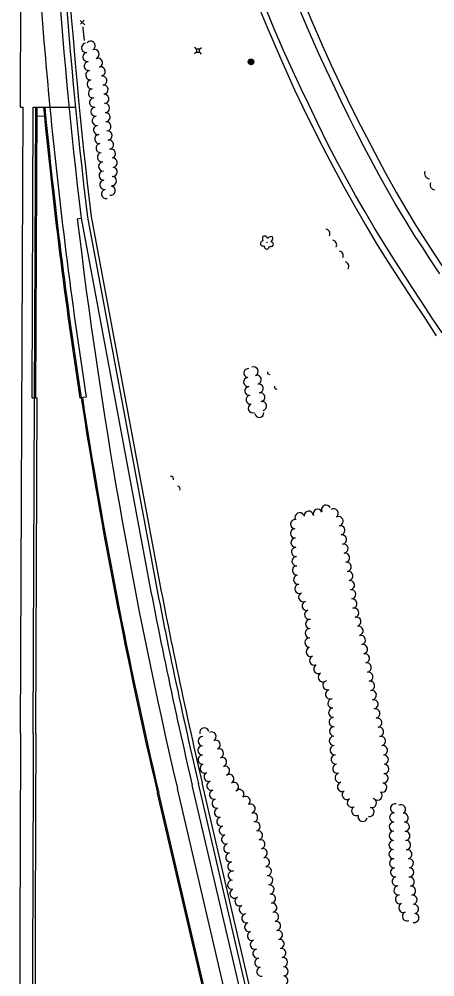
# Model space of a CAD drawing. Extents: x 588843 to 2552415, y 180129 to 269402.
# Drawn here: x 594079 to 594406, y 186264 to 187016 of the extents above; entities that cross this region are included whole.
import ezdxf

# ---------------------------------------------------------------- set-up
doc = ezdxf.new("R2010")
doc.units = 0
for name, color, linetype in [('Default', 7, 'Continuous'), ('E_DRN', 7, 'Continuous'), ('E_FEN_P', 7, 'Continuous'), ('E_LAND_TreeLine_P', 7, 'Continuous'), ('E_LAND_Vegetation', 7, 'Continuous'), ('E_MISCPROP', 7, 'Continuous'), ('E_RDWY', 7, 'Continuous'), ('E_RDWY_Gravel', 7, 'Continuous'), ('E_UTL_AG_Bold', 7, 'Continuous'), ('P_RDWY_BarrierConc', 7, 'Continuous'), ('P_RDWY_C_and_G', 7, 'Continuous'), ('P_RDWY_C_and_GBack', 7, 'Continuous'), ('P_RDWY_C_and_GFace', 7, 'Continuous'), ('P_RDWY_LaneEdge', 7, 'Continuous'), ('P_RDWY_PavtEdge', 7, 'Continuous'), ('P_RDWY_ShldAgg', 7, 'Continuous'), ('P_RDWY_ShldPaved', 7, 'Continuous')]:
    doc.layers.add(name, color=color, linetype=linetype)

# ---------------------------------------------------------------- blocks, each defined once
blk = doc.blocks.new('CULV2')
at = {"layer": 'E_DRN'}
blk.add_arc((19.7, 14.8), 24.6, 216.8699, 323.1301, dxfattribs=at)
blk = doc.blocks.new('POLE')
at = {"layer": 'Default'}
for radius in [4.46, 3.35, 2.23, 1.12]:
    blk.add_circle((0, 0), radius, dxfattribs=at)
blk = doc.blocks.new('DTRE')
at = {"layer": 'Default'}
blk.add_circle((-0.2, 0), 0.183, dxfattribs=at)
for centre, major_axis, ratio in [((-5.9, 0.2), (4.93, -0.12), 0.832022), ((-1.9, 5.3), (1.36, -4.98), 0.782863), ((4.1, 2.7), (-5.27, -2.93), 0.691916), ((-2.5, -5.2), (1.8, 4.86), 0.716896), ((3.5, -3.7), (-5.01, 4.58), 0.560249)]:
    blk.add_ellipse(centre, major_axis=major_axis, ratio=ratio, start_param=1.570796, end_param=4.712389, dxfattribs=at)
blk = doc.blocks.new('PED')
at = {"layer": 'Default'}
for p, q in [((-2.5, 2.5), (-5.3, 5.3)), ((2.5, 2.5), (5.3, 5.3)), ((-2.5, -2.5), (-5.3, -5.3)), ((2.5, -2.5), (5.3, -5.3))]:
    blk.add_line(p, q, dxfattribs=at)
blk.add_lwpolyline([(-2.5, -2.5), (2.5, -2.5), (2.5, 2.5), (-2.5, 2.5)], close=True, dxfattribs=at)

msp = doc.modelspace()

# ---------------------------------------------------------------- linework, layer by layer
at = {"layer": 'E_FEN_P'}
for p, q in [((594127.28, 187015.15), (594130.98, 187011.72)), ((594130.59, 187015.33), (594127.67, 187012.14))]:
    msp.add_line(p, q, dxfattribs=at)
msp.add_lwpolyline([(594129.34, 187010.25), (594129.49, 187008.83), (594130.37, 186999.36)], dxfattribs=at)
at = {"layer": 'E_LAND_TreeLine_P'}
for centre, radius, start, end in [((594132.03, 186993.64), 3.62, 98.59861, 278.59861), ((594135.57, 186995.22), 3.62, 321.15114, 141.15114), ((594133.11, 186986.49), 3.62, 98.59861, 278.59861), ((594138.67, 186988.71), 3.62, 290.66112, 110.66112), ((594134.19, 186979.33), 3.62, 98.59861, 278.59861), ((594141.25, 186981.95), 3.62, 291.06903, 111.06903), ((594143.49, 186975.09), 3.62, 279.58306, 99.58306), ((594135.27, 186972.17), 3.62, 98.59861, 278.59861), ((594144.69, 186967.95), 3.62, 279.58306, 99.58306), ((594136.36, 186965.01), 3.62, 98.59861, 278.59861), ((594145.7, 186960.79), 3.62, 277.92377, 97.92377), ((594137.4, 186957.85), 3.62, 97.92545, 277.92545), ((594146.24, 186953.57), 3.62, 274.02522, 94.02522), ((594138.39, 186950.68), 3.62, 97.92545, 277.92545), ((594146.75, 186946.35), 3.62, 274.02522, 94.02522), ((594139.39, 186943.51), 3.62, 97.92545, 277.92545), ((594147.26, 186939.12), 3.62, 274.02522, 94.02522), ((594140.39, 186936.34), 3.62, 97.92545, 277.92545), ((594147.97, 186931.92), 3.62, 276.60775, 96.60775), ((594141.39, 186929.17), 3.62, 98.03137, 278.03137), ((594148.8, 186924.73), 3.62, 276.60775, 96.60775), ((594142.4, 186922), 3.62, 98.03137, 278.03137), ((594143.41, 186914.83), 3.62, 98.03137, 278.03137), ((594149.96, 186917.59), 3.62, 279.88133, 99.88133), ((594144.42, 186907.66), 3.62, 98.03137, 278.03137), ((594151.52, 186910.54), 3.62, 289.65322, 109.65322), ((594145.4, 186900.49), 3.62, 93.15573, 273.15573), ((594152.88, 186903.49), 3.62, 274.50935, 94.50935), ((594145.8, 186893.26), 3.62, 93.15573, 273.15573), ((594152.92, 186896.28), 3.62, 265.00486, 85.00486), ((594146.38, 186886.05), 3.62, 96.44377, 276.44377), ((594152.29, 186889.07), 3.62, 265.00486, 85.00486), ((594147.7, 186878.94), 3.62, 102.62081, 282.62081), ((594151.27, 186881.53), 3.62, 259.54535, 79.54535), ((594259.43, 186738.13), 3.52, 84.98468, 264.98468), ((594263.69, 186739.54), 3.52, 294.46395, 114.46395), ((594259.25, 186731.13), 3.52, 97.85155, 277.85155), ((594266.1, 186732.95), 3.52, 287.75694, 107.75694), ((594260.21, 186724.16), 3.52, 97.85155, 277.85155), ((594267.59, 186726.08), 3.52, 281.05915, 101.05915), ((594268.94, 186719.18), 3.52, 281.05915, 101.05915), ((594261.17, 186717.2), 3.52, 97.85155, 277.85155), ((594270.29, 186712.27), 3.52, 281.05915, 101.05915), ((594262.84, 186710.43), 3.52, 113.44553, 293.44553), ((594268.05, 186706.82), 3.52, 185.22751, 5.22751), ((594320.46, 186630.74), 3.64, 28.02681, 208.02681), ((594299.69, 186624.84), 3.64, 27.24169, 207.24169), ((594306.79, 186626.08), 3.64, 6.00481, 186.00481), ((594313.9, 186627.59), 3.64, 23.0265, 203.0265), ((594326.39, 186627.94), 3.64, 303.08563, 123.08563), ((594330.24, 186621.78), 3.64, 280.83284, 100.83284), ((594296.22, 186619.51), 3.64, 85.65763, 265.65763), ((594331.61, 186614.62), 3.64, 280.83284, 100.83284), ((594296.14, 186612.24), 3.64, 93.24797, 273.24797), ((594332.91, 186607.46), 3.64, 279.58306, 99.58306), ((594296.55, 186604.96), 3.64, 93.24797, 273.24797), ((594334.13, 186600.27), 3.64, 279.58306, 99.58306), ((594296.96, 186597.69), 3.64, 93.00837, 273.00837), ((594335.39, 186593.09), 3.64, 280.48813, 100.48813), ((594297.34, 186590.41), 3.64, 93.00837, 273.00837), ((594336.71, 186585.93), 3.64, 280.48813, 100.48813), ((594297.72, 186583.13), 3.64, 93.00837, 273.00837), ((594338.04, 186578.76), 3.64, 280.48813, 100.48813), ((594298.56, 186575.9), 3.64, 97.14775, 277.14775), ((594339.19, 186571.57), 3.64, 277.57223, 97.57223), ((594299.53, 186568.69), 3.64, 114.8021, 294.8021), ((594302.59, 186562.07), 3.64, 114.8021, 294.8021), ((594340.15, 186564.35), 3.64, 277.57223, 97.57223), ((594305.28, 186555.32), 3.64, 105.57253, 285.57253), ((594341.11, 186557.12), 3.64, 277.57223, 97.57223), ((594307.24, 186548.3), 3.64, 105.57253, 285.57253), ((594342.47, 186549.94), 3.68, 283.7516, 103.7516), ((594308.08, 186541.12), 3.68, 87.80147, 267.80147), ((594344.22, 186542.79), 3.68, 283.7516, 103.7516), ((594307.79, 186533.76), 3.68, 87.80147, 267.80147), ((594345.97, 186535.64), 3.68, 283.7516, 103.7516), ((594307.51, 186526.4), 3.68, 87.80147, 267.80147), ((594347.72, 186528.49), 3.68, 283.7516, 103.7516), ((594308.46, 186519.14), 3.68, 111.76421, 291.76421), ((594349.35, 186521.31), 3.68, 282.15289, 102.15289), ((594311.19, 186512.31), 3.68, 111.76421, 291.76421), ((594350.9, 186514.11), 3.68, 282.15289, 102.15289), ((594314.46, 186505.72), 3.68, 117.98678, 297.98678), ((594352.34, 186506.9), 3.68, 280.49534, 100.49534), ((594318.05, 186499.3), 3.68, 120.27566, 300.27566), ((594353.68, 186499.66), 3.68, 280.49534, 100.49534), ((594321.72, 186492.93), 3.68, 105.2034, 285.2034), ((594323.66, 186485.82), 3.68, 105.2034, 285.2034), ((594355.02, 186492.42), 3.68, 280.49534, 100.49534), ((594325.51, 186478.71), 3.68, 94.96411, 274.96411), ((594356.36, 186485.18), 3.68, 280.49534, 100.49534), ((594326.14, 186471.37), 3.68, 93.56972, 273.56972), ((594357.7, 186477.94), 3.68, 280.49534, 100.49534), ((594359.15, 186470.73), 3.68, 281.50527, 101.50527), ((594326.59, 186464.02), 3.68, 93.56972, 273.56972), ((594360.62, 186463.51), 3.68, 281.50527, 101.50527), ((594224.87, 186455.82), 3.63, 16.94145, 196.94145), ((594326.82, 186456.67), 3.68, 88.05027, 268.05027), ((594362.09, 186456.3), 3.68, 281.50527, 101.50527), ((594223.62, 186448.99), 3.63, 88.43377, 268.43377), ((594230.52, 186452.72), 3.63, 298.21398, 118.21398), ((594326.69, 186449.31), 3.68, 94.39307, 274.39307), ((594363.56, 186449.09), 3.68, 281.50527, 101.50527), ((594223.42, 186441.73), 3.63, 88.43377, 268.43377), ((594233.78, 186446.24), 3.63, 294.38342, 114.38342), ((594327.31, 186441.98), 3.68, 95.25386, 275.25386), ((594365.02, 186441.87), 3.68, 281.50527, 101.50527), ((594223.53, 186434.49), 3.63, 95.98975, 275.98975), ((594236.36, 186439.46), 3.63, 289.10664, 109.10664), ((594328.13, 186434.67), 3.68, 98.49751, 278.49751), ((594365.8, 186434.57), 3.68, 273.59796, 93.59796), ((594225.18, 186427.52), 3.63, 114.88166, 294.88166), ((594238.73, 186432.6), 3.63, 289.10664, 109.10664), ((594241.11, 186425.74), 3.63, 289.10664, 109.10664), ((594329.39, 186427.42), 3.68, 103.86059, 283.86059), ((594366.14, 186427.22), 3.68, 266.10773, 86.10773), ((594228.23, 186420.93), 3.63, 114.88166, 294.88166), ((594244.44, 186419.33), 3.63, 300.4073, 120.4073), ((594331.15, 186420.27), 3.68, 103.86059, 283.86059), ((594365.62, 186419.88), 3.68, 262.3567, 82.3567), ((594230.42, 186414.02), 3.63, 106.2943, 286.2943), ((594248.11, 186413.07), 3.63, 300.4073, 120.4073), ((594333.05, 186413.16), 3.68, 105.30657, 285.30657), ((594364.49, 186412.62), 3.68, 249.72887, 69.72887), ((594232.46, 186407.06), 3.63, 106.2943, 286.2943), ((594252.39, 186407.33), 3.63, 321.0925, 141.0925), ((594336.85, 186406.9), 3.68, 123.69999, 303.69999), ((594360.89, 186406.37), 3.68, 226.20744, 46.20744), ((594234.5, 186400.09), 3.63, 106.2943, 286.2943), ((594257.3, 186402.05), 3.63, 307.10587, 127.10587), ((594261.2, 186396.03), 3.63, 285.53476, 105.53476), ((594340.78, 186400.69), 3.68, 121.09511, 301.09511), ((594356.45, 186400.54), 3.68, 252.53261, 72.53261), ((594374.68, 186396.22), 3.6, 75.97123, 255.97123), ((594379.3, 186395.57), 3.6, 302.03412, 122.03412), ((594236.46, 186392.9), 3.63, 104.61857, 284.61857), ((594263.15, 186389.03), 3.63, 285.53476, 105.53476), ((594344.18, 186394.18), 3.68, 120.11434, 300.11434), ((594354.52, 186393.44), 3.68, 256.80839, 76.80839), ((594373.98, 186389.08), 3.6, 86.2692, 266.2692), ((594381.49, 186388.87), 3.6, 278.50822, 98.50822), ((594238.29, 186385.87), 3.63, 104.61857, 284.61857), ((594265.09, 186382.04), 3.63, 285.53476, 105.53476), ((594349.25, 186389.66), 3.68, 166.86034, 346.86034), ((594373.71, 186381.89), 3.6, 88.77549, 268.77549), ((594382.35, 186381.73), 3.6, 273.64203, 93.64203), ((594240.12, 186378.85), 3.63, 104.61857, 284.61857), ((594267.04, 186375.05), 3.63, 285.53476, 105.53476), ((594373.57, 186374.7), 3.6, 89.42044, 269.42044), ((594382.8, 186374.55), 3.6, 273.64203, 93.64203), ((594241.95, 186371.83), 3.63, 104.61857, 284.61857), ((594268.93, 186368.04), 3.63, 283.879, 103.879), ((594373.49, 186367.51), 3.6, 89.42044, 269.42044), ((594383.26, 186367.37), 3.6, 273.64203, 93.64203), ((594243.72, 186364.79), 3.63, 102.54138, 282.54138), ((594270.67, 186361), 3.63, 283.879, 103.879), ((594373.43, 186360.31), 3.6, 93.74523, 273.74523), ((594384.37, 186360.27), 3.6, 279.098, 99.098), ((594245.29, 186357.7), 3.63, 102.54138, 282.54138), ((594246.87, 186350.62), 3.63, 102.54138, 282.54138), ((594272.41, 186353.95), 3.63, 283.879, 103.879), ((594373.9, 186353.14), 3.6, 93.74523, 273.74523), ((594385.51, 186353.16), 3.6, 279.098, 99.098), ((594247.22, 186343.45), 3.63, 80.38846, 260.38846), ((594273.91, 186346.86), 3.63, 278.5579, 98.5579), ((594374.65, 186345.98), 3.6, 96.44997, 276.44997), ((594385.77, 186346), 3.6, 268.38035, 88.38035), ((594246.73, 186336.24), 3.63, 99.05562, 279.05562), ((594274.99, 186339.68), 3.63, 278.5579, 98.5579), ((594375.93, 186338.91), 3.6, 101.9292, 281.9292), ((594386.14, 186338.63), 3.6, 278.99677, 98.99677), ((594248.56, 186329.34), 3.63, 123.5314, 303.5314), ((594276.07, 186332.5), 3.63, 278.5579, 98.5579), ((594377.35, 186331.86), 3.6, 99.0959, 279.0959), ((594387.27, 186331.52), 3.6, 278.99677, 98.99677), ((594252.53, 186323.26), 3.63, 117.60333, 297.60333), ((594277.15, 186325.33), 3.63, 278.5579, 98.5579), ((594378.49, 186324.76), 3.6, 99.0959, 279.0959), ((594388.39, 186324.42), 3.6, 278.99677, 98.99677), ((594255.89, 186316.83), 3.63, 117.60333, 297.60333), ((594278.23, 186318.15), 3.63, 278.5579, 98.5579), ((594381.14, 186318.1), 3.6, 113.33463, 293.33463), ((594389.52, 186317.32), 3.6, 278.99677, 98.99677), ((594257.94, 186309.88), 3.63, 105.25237, 285.25237), ((594279.67, 186311.04), 3.63, 281.54487, 101.54487), ((594383.98, 186311.49), 3.6, 113.06938, 293.06938), ((594389.73, 186310.23), 3.6, 258.57152, 78.57152), ((594260.09, 186302.95), 3.63, 107.97324, 287.97324), ((594281.13, 186303.92), 3.63, 281.54487, 101.54487), ((594262.33, 186296.05), 3.63, 107.97324, 287.97324), ((594282.58, 186296.81), 3.63, 281.54487, 101.54487), ((594264.57, 186289.14), 3.63, 107.97324, 287.97324), ((594283.92, 186289.68), 3.63, 280.46254, 100.46254), ((594266.6, 186282.18), 3.63, 101.924, 281.924), ((594285.24, 186282.54), 3.63, 280.46254, 100.46254), ((594286.56, 186275.41), 3.63, 280.46254, 100.46254), ((594268.1, 186275.08), 3.63, 101.924, 281.924), ((594269.6, 186267.98), 3.63, 101.924, 281.924), ((594287.11, 186268.21), 3.63, 268.77549, 88.77549), ((594286.92, 186260.96), 3.63, 255.31434, 75.31434)]:
    msp.add_arc(centre, radius, start, end, dxfattribs=at)
at = {"layer": 'E_RDWY'}
for points in [[(594409.73, 186816.05), (594401.93, 186827.88), (594396.12, 186836.98), (594390, 186846.32), (594383.59, 186856.65), (594375.12, 186870.88), (594368.48, 186882.48), (594362.3, 186893.61), (594356.07, 186905), (594350.24, 186916.04), (594344.35, 186927.5), (594338.56, 186939), (594332.46, 186951.76), (594325.87, 186965.66), (594320.57, 186976.64), (594314.92, 186988.92), (594309.07, 187002.03), (594304.06, 187013.63), (594299.1, 187025.27)], [(594411.54, 186769.72), (594403.79, 186781.38), (594396.11, 186793.05), (594388.11, 186805.25), (594382.6, 186813.96), (594374.73, 186826.03), (594366.47, 186839.42), (594358.34, 186852.5), (594351.14, 186864.71), (594343.65, 186877.76), (594336.94, 186889.72), (594329.8, 186902.99), (594321.98, 186917.98), (594313.94, 186934.07), (594306.82, 186948.99), (594300.8, 186961.38), (594294.07, 186976.04), (594287.17, 186991.5), (594279.79, 187008.63), (594274.03, 187022.57)]]:
    msp.add_lwpolyline(points, dxfattribs=at)
at = {"layer": 'E_RDWY_Gravel'}
for points in [[(594302.04, 187032.27), (594309.03, 187015.2), (594317.69, 186995.22), (594324.51, 186979.94), (594331.01, 186966.19), (594337.33, 186953.07), (594345.17, 186936.99), (594352.11, 186923.78), (594358.93, 186910.7), (594366.82, 186895.78), (594375.87, 186879.7), (594383.75, 186866.45), (594391.09, 186854.1), (594404.98, 186832.7), (594413.4, 186819.64), (594421.48, 186807.72), (594428.25, 186798.26), (594437.28, 186785.11), (594446.14, 186773.18), (594456.04, 186759.98), (594464.93, 186748.51), (594472.31, 186739.04), (594478.14, 186732.11)], [(594268.73, 187022.89), (594273.98, 187010.46), (594281.21, 186993.39), (594287.45, 186979.08), (594295.69, 186960.74), (594302.36, 186947.04), (594310.57, 186930.13), (594317.85, 186915.71), (594326.23, 186899.57), (594334.05, 186884.89), (594342.48, 186870.12), (594351.55, 186854.48), (594359.06, 186841.49), (594366.35, 186829.77), (594374.99, 186816.32), (594388.18, 186796.12), (594397.14, 186782.65), (594406.88, 186767.42)]]:
    msp.add_lwpolyline(points, dxfattribs=at)
at = {"layer": 'P_RDWY_BarrierConc'}
for p, q in [((594089.61, 186718.68), (594093.61, 186718.66)), ((594090.55, 186454.91), (594091.61, 186718.67)), ((594092.55, 186454.9), (594093.61, 186718.66))]:
    msp.add_line(p, q, dxfattribs=at)
for radius, end in [(137428.62, 180.1062505), (137426.62, 180.1062503)]:
    msp.add_arc((731518.05, 185900.98), radius, 179.769059, end, dxfattribs=at)
at = {"layer": 'P_RDWY_C_and_G'}
for p, q in [((594089.61, 186718.68), (594090.53, 186947.09)), ((594090.53, 186947.09), (594103.55, 186947.04)), ((594089.61, 186718.68), (594091.61, 186718.67)), ((594132.05, 186719.33), (594127.11, 186718.58))]:
    msp.add_line(p, q, dxfattribs=at)
msp.add_arc((598199.35, 187344.1), 4115, 185.53716, 188.73282, dxfattribs=at)
at = {"layer": 'P_RDWY_C_and_GBack'}
msp.add_line((594092.61, 186718.67), (594093.53, 186947.08), dxfattribs=at)
msp.add_arc((598199.35, 187344.1), 4120, 185.53014, 188.73282, dxfattribs=at)
at = {"layer": 'P_RDWY_C_and_GFace'}
for p, q in [((594091.61, 186718.67), (594092.53, 186947.09)), ((594092.5, 186940.09), (594100.21, 186940.05))]:
    msp.add_line(p, q, dxfattribs=at)
msp.add_arc((598199.35, 187344.1), 4119, 185.53154, 188.73282, dxfattribs=at)
at = {"layer": 'P_RDWY_LaneEdge'}
msp.add_line((594279.31, 186087.65), (594203.68, 186411.76), dxfattribs=at)
msp.add_arc((598199.35, 187344.1), 4103, 186.78408, 193.13426, dxfattribs=at)
at = {"layer": 'P_RDWY_PavtEdge'}
for p, q in [((594080.53, 186947.13), (594084.04, 187818.33)), ((594080.53, 186947.13), (594082.53, 186947.13)), ((594080.55, 186454.95), (594082.53, 186947.13)), ((594103.55, 186947.04), (594123.65, 186946.96)), ((594128.05, 186859.78), (594177.58, 186594.63)), ((594290.72, 186091.55), (594215.37, 186414.49))]:
    msp.add_line(p, q, dxfattribs=at)
for centre, radius, start, end in [((598199.35, 187344.1), 4115, 180.91482, 185.53716), ((598199.35, 187344.1), 4100, 180.91482, 186.78408), ((598199.35, 187344.1), 4091, 190.5563, 193.13426), ((731518.05, 185900.98), 137438.62, 179.769059, 180.1079132)]:
    msp.add_arc(centre, radius, start, end, dxfattribs=at)
at = {"layer": 'P_RDWY_ShldAgg'}
for p, q in [((594135.92, 186861.25), (594185.45, 186596.09)), ((594298.51, 186093.37), (594223.16, 186416.31)), ((594263.81, 186083.66), (594188.1, 186408.13))]:
    msp.add_line(p, q, dxfattribs=at)
for radius, start, end in [(4092, 180.91482, 186.77667), (4119, 188.73282, 193.13426), (4083, 190.5563, 193.13426)]:
    msp.add_arc((598199.35, 187344.1), radius, start, end, dxfattribs=at)
at = {"layer": 'P_RDWY_ShldPaved'}
for p, q in [((594125.07, 186859.42), (594128.05, 186859.78)), ((594133, 186860.53), (594182.5, 186595.54)), ((594295.57, 186092.78), (594220.23, 186415.63)), ((594264.9, 186083.36), (594189.07, 186408.35))]:
    msp.add_line(p, q, dxfattribs=at)
for radius, start, end in [(4095, 180.91482, 186.78177), (4118, 188.73282, 193.13426), (4086, 190.55627, 193.13426)]:
    msp.add_arc((598199.35, 187344.1), radius, start, end, dxfattribs=at)

# ---------------------------------------------------------------- block references
at = {"layer": 'E_DRN'}
for p, xscale, yscale, rotation in [((594398, 186896.82), 0.1780199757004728, 0.1780199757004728, -58.33256333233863), ((594402.44, 186887.65), 0.16532051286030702, 0.16532051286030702, -59.28036603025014), ((594323.19, 186845.91), 0.15237891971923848, 0.1523789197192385, 117.68533949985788), ((594328.48, 186837.15), 0.15237891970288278, 0.15237891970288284, 117.68533949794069), ((594333.61, 186829.02), 0.14210055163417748, 0.14210055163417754, 117.85336183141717), ((594337.87, 186820.16), 0.1462117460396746, 0.14621174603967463, 112.94429969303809), ((594274.52, 186739.12), 0.06754713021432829, 0.06754713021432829, -50.146428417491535), ((594280.06, 186727.93), 0.07393942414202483, 0.07393942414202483, -54.33134454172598), ((594200.78, 186654.39), 0.09179318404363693, 0.09179318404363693, 133.07353351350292), ((594205.66, 186646.22), 0.0921454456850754, 0.09214544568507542, 119.93773025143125)]:
    msp.add_blockref('CULV2', p, dxfattribs=dict(at, xscale=xscale, yscale=yscale, rotation=rotation))
at = {"layer": 'E_LAND_Vegetation', "xscale": 0.5, "yscale": 0.5, "rotation": 88.79875775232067}
msp.add_blockref('DTRE', (594274.07, 186840.92), dxfattribs=at)
at = {"layer": 'E_MISCPROP', "xscale": 0.5, "yscale": 0.5, "rotation": 88.79875775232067}
msp.add_blockref('POLE', (594261.56, 186982.57), dxfattribs=at)
at = {"layer": 'E_UTL_AG_Bold', "xscale": 0.5, "yscale": 0.5, "rotation": 88.79875775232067}
msp.add_blockref('PED', (594219.92, 186991.41), dxfattribs=at)

doc.saveas('drawing.dxf')
